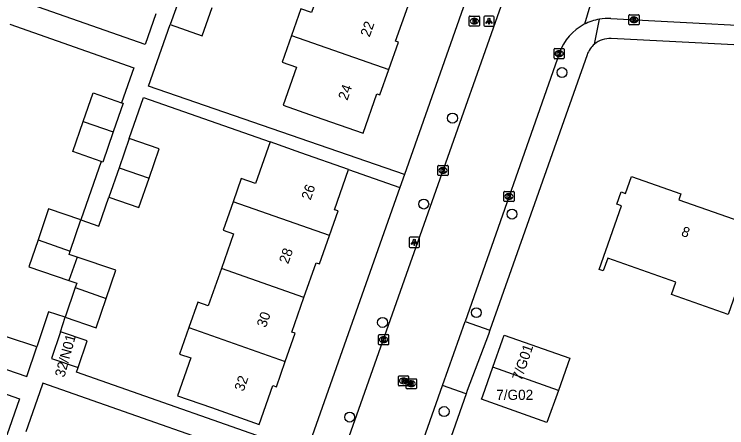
# Model space of a CAD drawing. Extents: x 163268 to 164360, y 381529 to 382285.
# Drawn here: x 163852.5 to 163922.7, y 381888.7 to 381929.5 of the extents above; entities that cross this region are included whole.
import ezdxf

# ---------------------------------------------------------------- set-up
doc = ezdxf.new("R2010")
doc.units = 0
for name, color, linetype in [('IMGEO_Boom', 7, 'Continuous'), ('IMGEO_Brandkraan', 7, 'Continuous'), ('IMGEO_Kolk', 7, 'Continuous'), ('IMGEO_Lichtpunt', 7, 'Continuous'), ('IMGEO_Pand', 7, 'Continuous'), ('IMGEO_Pand_nummerreeks', 7, 'Continuous'), ('IMGEO_Rijbaan_lokaal_open', 7, 'Continuous'), ('IMGEO_Rioolput', 7, 'Continuous'), ('IMGEO_Voetpad_open', 7, 'Continuous')]:
    doc.layers.add(name, color=color, linetype=linetype)

msp = doc.modelspace()

# ---------------------------------------------------------------- linework, layer by layer
at = {"layer": 'IMGEO_Boom'}
for centre in [(163906.482, 381923.737), (163895.692, 381919.238), (163892.857, 381910.753), (163901.559, 381909.757), (163898.038, 381900.036), (163888.793, 381899.066), (163894.868, 381890.276), (163885.557, 381889.721)]:
    msp.add_circle(centre, 0.489, dxfattribs=at)
at = {"layer": 'IMGEO_Brandkraan'}
for p, q in [((163897.349, 381928.384), (163897.349, 381929.236)), ((163897.424, 381929.31), (163898.276, 381929.31)), ((163897.837, 381929.09), (163897.862, 381929.09)), ((163898.35, 381929.236), (163898.35, 381928.384)), ((163898.276, 381928.31), (163897.424, 381928.31)), ((163897.86, 381928.53), (163897.835, 381928.53))]:
    msp.add_line(p, q, dxfattribs=at)
for points in [[(163897.349, 381928.384), (163897.349, 381929.236)], [(163897.424, 381929.31), (163898.276, 381929.31)], [(163897.697, 381929.01), (163897.697, 381928.61), (163897.91, 381928.61)], [(163897.928, 381929.01), (163897.697, 381929.01)], [(163897.876, 381928.929), (163897.822, 381928.929), (163897.822, 381928.853)], [(163898.35, 381929.236), (163898.35, 381928.384)], [(163898.276, 381928.31), (163897.424, 381928.31)], [(163897.822, 381928.853), (163897.875, 381928.853)], [(163897.884, 381928.777), (163897.822, 381928.777), (163897.822, 381928.696)], [(163897.822, 381928.696), (163897.884, 381928.696)]]:
    msp.add_lwpolyline(points, dxfattribs=at)
for centre, radius, start, end in [((163897.426, 381929.234), 0.0765, 91.55205, 178.44795), ((163897.426, 381929.234), 0.0765, 91.55205, 178.44795), ((163897.877, 381928.891), 0.0379, 267.82845, 90.93552), ((163897.932, 381928.865), 0.145, 59.4692, 91.53667), ((163897.957, 381928.912), 0.0922, 285.51372, 58.15012), ((163898.274, 381929.234), 0.0765, 1.55205, 88.44795), ((163898.274, 381929.234), 0.0765, 1.55205, 88.44795), ((163897.426, 381928.386), 0.0765, 181.55205, 268.44795), ((163897.426, 381928.386), 0.0765, 181.55205, 268.44795), ((163897.885, 381928.736), 0.0404, 269.87594, 90.50774), ((163897.916, 381928.861), 0.251, 268.66757, 293.53466), ((163897.962, 381928.72), 0.105, 301.31148, 78.98903), ((163898.274, 381928.386), 0.0765, 271.55205, 358.44795), ((163898.274, 381928.386), 0.0765, 271.55205, 358.44795)]:
    msp.add_arc(centre, radius, start, end, dxfattribs=at)
for centre, major_axis, ratio, start_param, end_param in [((163897.836, 381928.81), (-0.387, 0.002), 0.722429, 4.712389, 7.853982), ((163897.861, 381928.81), (-0.39, 0.002), 0.717154, 1.570796, 4.712389)]:
    msp.add_ellipse(centre, major_axis=major_axis, ratio=ratio, start_param=start_param, end_param=end_param, dxfattribs=at)
at = {"layer": 'IMGEO_Kolk'}
for p, q in [((163913.085, 381928.517), (163913.085, 381929.369)), ((163913.16, 381929.443), (163914.012, 381929.443)), ((163913.573, 381929.223), (163913.598, 381929.223)), ((163914.086, 381929.369), (163914.086, 381928.517)), ((163914.012, 381928.443), (163913.16, 381928.443)), ((163913.596, 381928.663), (163913.571, 381928.663)), ((163905.773, 381926.101), (163906.625, 381926.101)), ((163905.698, 381925.175), (163905.698, 381926.027)), ((163906.186, 381925.881), (163906.211, 381925.881)), ((163906.699, 381926.027), (163906.699, 381925.175)), ((163906.625, 381925.101), (163905.773, 381925.101)), ((163906.209, 381925.321), (163906.184, 381925.321)), ((163894.251, 381913.649), (163894.251, 381914.501)), ((163894.326, 381914.575), (163895.178, 381914.575)), ((163894.739, 381914.355), (163894.764, 381914.355)), ((163895.252, 381914.501), (163895.252, 381913.649)), ((163895.178, 381913.575), (163894.326, 381913.575)), ((163894.762, 381913.795), (163894.737, 381913.795)), ((163900.832, 381912.009), (163901.684, 381912.009)), ((163900.757, 381911.083), (163900.757, 381911.935)), ((163901.245, 381911.789), (163901.27, 381911.789)), ((163901.758, 381911.935), (163901.758, 381911.083)), ((163901.684, 381911.009), (163900.832, 381911.009)), ((163901.268, 381911.229), (163901.243, 381911.229)), ((163888.398, 381896.94), (163888.398, 381897.792)), ((163888.473, 381897.866), (163889.325, 381897.866)), ((163888.886, 381897.646), (163888.911, 381897.646)), ((163889.399, 381897.792), (163889.399, 381896.94)), ((163889.325, 381896.866), (163888.473, 381896.866)), ((163888.909, 381897.086), (163888.884, 381897.086))]:
    msp.add_line(p, q, dxfattribs=at)
for points in [[(163913.085, 381928.517), (163913.085, 381929.369)], [(163913.16, 381929.443), (163914.012, 381929.443)], [(163913.406, 381929.143), (163913.529, 381929.143), (163913.529, 381928.992), (163913.659, 381929.143), (163913.823, 381929.143), (163913.677, 381928.992), (163913.83, 381928.743), (163913.678, 381928.743), (163913.593, 381928.907), (163913.529, 381928.84), (163913.529, 381928.743), (163913.406, 381928.743), (163913.406, 381929.143)], [(163914.086, 381929.369), (163914.086, 381928.517)], [(163914.012, 381928.443), (163913.16, 381928.443)], [(163905.773, 381926.101), (163906.625, 381926.101)], [(163905.698, 381925.175), (163905.698, 381926.027)], [(163906.019, 381925.801), (163906.142, 381925.801), (163906.142, 381925.65), (163906.272, 381925.801), (163906.436, 381925.801), (163906.29, 381925.65), (163906.443, 381925.401), (163906.291, 381925.401), (163906.206, 381925.565), (163906.142, 381925.498), (163906.142, 381925.401), (163906.019, 381925.401), (163906.019, 381925.801)], [(163906.699, 381926.027), (163906.699, 381925.175)], [(163906.625, 381925.101), (163905.773, 381925.101)], [(163894.251, 381913.649), (163894.251, 381914.501)], [(163894.326, 381914.575), (163895.178, 381914.575)], [(163894.572, 381914.275), (163894.695, 381914.275), (163894.695, 381914.124), (163894.825, 381914.275), (163894.989, 381914.275), (163894.843, 381914.124), (163894.996, 381913.875), (163894.844, 381913.875), (163894.759, 381914.039), (163894.695, 381913.972), (163894.695, 381913.875), (163894.572, 381913.875), (163894.572, 381914.275)], [(163895.252, 381914.501), (163895.252, 381913.649)], [(163895.178, 381913.575), (163894.326, 381913.575)], [(163900.832, 381912.009), (163901.684, 381912.009)], [(163900.757, 381911.083), (163900.757, 381911.935)], [(163901.078, 381911.709), (163901.201, 381911.709), (163901.201, 381911.558), (163901.331, 381911.709), (163901.495, 381911.709), (163901.349, 381911.558), (163901.502, 381911.309), (163901.35, 381911.309), (163901.265, 381911.473), (163901.201, 381911.406), (163901.201, 381911.309), (163901.078, 381911.309), (163901.078, 381911.709)], [(163901.758, 381911.935), (163901.758, 381911.083)], [(163901.684, 381911.009), (163900.832, 381911.009)], [(163888.398, 381896.94), (163888.398, 381897.792)], [(163888.473, 381897.866), (163889.325, 381897.866)], [(163888.719, 381897.566), (163888.842, 381897.566), (163888.842, 381897.415), (163888.972, 381897.566), (163889.136, 381897.566), (163888.99, 381897.415), (163889.143, 381897.166), (163888.991, 381897.166), (163888.906, 381897.33), (163888.842, 381897.263), (163888.842, 381897.166), (163888.719, 381897.166), (163888.719, 381897.566)], [(163889.399, 381897.792), (163889.399, 381896.94)], [(163889.325, 381896.866), (163888.473, 381896.866)]]:
    msp.add_lwpolyline(points, dxfattribs=at)
for centre, start, end in [((163913.162, 381929.367), 91.55205, 178.44795), ((163913.162, 381929.367), 91.55205, 178.44795), ((163914.01, 381929.367), 1.55205, 88.44795), ((163914.01, 381929.367), 1.55205, 88.44795), ((163913.162, 381928.519), 181.55205, 268.44795), ((163913.162, 381928.519), 181.55205, 268.44795), ((163914.01, 381928.519), 271.55205, 358.44795), ((163914.01, 381928.519), 271.55205, 358.44795), ((163905.775, 381926.025), 91.55205, 178.44795), ((163905.775, 381926.025), 91.55205, 178.44795), ((163906.623, 381926.025), 1.55205, 88.44795), ((163906.623, 381926.025), 1.55205, 88.44795), ((163905.775, 381925.177), 181.55205, 268.44795), ((163905.775, 381925.177), 181.55205, 268.44795), ((163906.623, 381925.177), 271.55205, 358.44795), ((163906.623, 381925.177), 271.55205, 358.44795), ((163894.328, 381914.499), 91.55205, 178.44795), ((163894.328, 381914.499), 91.55205, 178.44795), ((163895.176, 381914.499), 1.55205, 88.44795), ((163895.176, 381914.499), 1.55205, 88.44795), ((163894.328, 381913.651), 181.55205, 268.44795), ((163894.328, 381913.651), 181.55205, 268.44795), ((163895.176, 381913.651), 271.55205, 358.44795), ((163895.176, 381913.651), 271.55205, 358.44795), ((163900.834, 381911.933), 91.55205, 178.44795), ((163900.834, 381911.933), 91.55205, 178.44795), ((163901.682, 381911.933), 1.55205, 88.44795), ((163901.682, 381911.933), 1.55205, 88.44795), ((163900.834, 381911.085), 181.55205, 268.44795), ((163900.834, 381911.085), 181.55205, 268.44795), ((163901.682, 381911.085), 271.55205, 358.44795), ((163901.682, 381911.085), 271.55205, 358.44795), ((163888.475, 381897.79), 91.55205, 178.44795), ((163888.475, 381897.79), 91.55205, 178.44795), ((163889.323, 381897.79), 1.55205, 88.44795), ((163889.323, 381897.79), 1.55205, 88.44795), ((163888.475, 381896.942), 181.55205, 268.44795), ((163888.475, 381896.942), 181.55205, 268.44795), ((163889.323, 381896.942), 271.55205, 358.44795), ((163889.323, 381896.942), 271.55205, 358.44795)]:
    msp.add_arc(centre, 0.0765, start, end, dxfattribs=at)
for centre, major_axis, ratio, start_param, end_param in [((163913.572, 381928.943), (-0.387, 0.002), 0.722429, 4.712389, 7.853982), ((163913.597, 381928.943), (-0.39, 0.002), 0.717154, 1.570796, 4.712389), ((163906.185, 381925.601), (-0.387, 0.002), 0.722429, 4.712389, 7.853982), ((163906.21, 381925.601), (-0.39, 0.002), 0.717154, 1.570796, 4.712389), ((163894.738, 381914.075), (-0.387, 0.002), 0.722429, 4.712389, 7.853982), ((163894.763, 381914.075), (-0.39, 0.002), 0.717154, 1.570796, 4.712389), ((163901.244, 381911.509), (-0.387, 0.002), 0.722429, 4.712389, 7.853982), ((163901.269, 381911.509), (-0.39, 0.002), 0.717154, 1.570796, 4.712389), ((163888.885, 381897.366), (-0.387, 0.002), 0.722429, 4.712389, 7.853982), ((163888.91, 381897.366), (-0.39, 0.002), 0.717154, 1.570796, 4.712389)]:
    msp.add_ellipse(centre, major_axis=major_axis, ratio=ratio, start_param=start_param, end_param=end_param, dxfattribs=at)
at = {"layer": 'IMGEO_Lichtpunt'}
for p, q in [((163898.788, 381929.212), (163898.788, 381928.405)), ((163898.788, 381929.212), (163898.788, 381928.405)), ((163899.69, 381929.307), (163898.882, 381929.307)), ((163899.69, 381929.307), (163898.882, 381929.307)), ((163899.784, 381928.405), (163899.784, 381929.212)), ((163899.784, 381928.405), (163899.784, 381929.212)), ((163898.882, 381928.311), (163899.69, 381928.311)), ((163898.882, 381928.311), (163899.69, 381928.311)), ((163891.428, 381907.379), (163891.428, 381906.572)), ((163891.428, 381907.379), (163891.428, 381906.572)), ((163892.33, 381907.474), (163891.522, 381907.474)), ((163892.33, 381907.474), (163891.522, 381907.474)), ((163892.424, 381906.572), (163892.424, 381907.379)), ((163892.424, 381906.572), (163892.424, 381907.379)), ((163891.522, 381906.478), (163892.33, 381906.478)), ((163891.522, 381906.478), (163892.33, 381906.478))]:
    msp.add_line(p, q, dxfattribs=at)
for points in [[(163899.162, 381928.876), (163899.201, 381928.848), (163899.013, 381928.586), (163898.975, 381928.613), (163899.162, 381928.876)], [(163899.374, 381928.848), (163899.412, 381928.875), (163899.599, 381928.613), (163899.56, 381928.585), (163899.374, 381928.848)], [(163899.264, 381928.828), (163899.311, 381928.828), (163899.311, 381928.506), (163899.264, 381928.506), (163899.264, 381928.828)], [(163891.802, 381907.043), (163891.841, 381907.015), (163891.653, 381906.753), (163891.615, 381906.78), (163891.802, 381907.043)], [(163891.904, 381906.995), (163891.951, 381906.995), (163891.951, 381906.673), (163891.904, 381906.673), (163891.904, 381906.995)], [(163892.014, 381907.015), (163892.052, 381907.042), (163892.239, 381906.78), (163892.2, 381906.752), (163892.014, 381907.015)]]:
    msp.add_lwpolyline(points, dxfattribs=at)
for centre in [(163899.287, 381929.01), (163891.927, 381907.177)]:
    msp.add_circle(centre, 0.0994, dxfattribs=at)
for centre, start, end in [((163898.882, 381929.212), 90, 180), ((163898.882, 381929.212), 90, 180), ((163899.69, 381929.212), 0, 90), ((163899.69, 381929.212), 0, 90), ((163898.882, 381928.405), 180, 270), ((163898.882, 381928.405), 180, 270), ((163899.69, 381928.405), 270, 0), ((163899.69, 381928.405), 270, 360), ((163891.522, 381907.379), 90, 180), ((163891.522, 381907.379), 90, 180), ((163892.33, 381907.379), 0, 90), ((163892.33, 381907.379), 0, 90), ((163891.522, 381906.572), 180, 270), ((163891.522, 381906.572), 180, 270), ((163892.33, 381906.572), 270, 0), ((163892.33, 381906.572), 270, 360)]:
    msp.add_arc(centre, 0.0946, start, end, dxfattribs=at)
at = {"layer": 'IMGEO_Pand'}
for points in [[(163883.046, 381933.23), (163881.794, 381929.669), (163880.756, 381930.034), (163879.83, 381927.402)], [(163868.849, 381931.256), (163867.866, 381928.482)], [(163889.419, 381924.037), (163890.372, 381926.746), (163890.083, 381926.848), (163891.308, 381930.33)], [(163867.866, 381928.482), (163871.024, 381927.364), (163872.01, 381930.146)], [(163879.83, 381927.402), (163878.9, 381924.756), (163880.305, 381924.273), (163878.989, 381920.523), (163882.163, 381919.407), (163886.879, 381917.75), (163888.247, 381921.638), (163888.539, 381921.535), (163889.419, 381924.037)], [(163879.83, 381927.402), (163889.419, 381924.037)], [(163859.292, 381918.899), (163860.273, 381921.728), (163863.08, 381920.755)], [(163863.08, 381920.755), (163863.23, 381920.703), (163862.249, 381917.874)], [(163861.069, 381914.954), (163858.262, 381915.927), (163859.292, 381918.899)], [(163859.292, 381918.899), (163862.249, 381917.874)], [(163862.249, 381917.874), (163861.219, 381914.902), (163861.069, 381914.954)], [(163863.827, 381917.226), (163862.824, 381914.334)], [(163865.782, 381913.309), (163866.784, 381916.201), (163863.827, 381917.226)], [(163877.718, 381916.885), (163876.278, 381912.792), (163874.873, 381913.287), (163874.061, 381910.977)], [(163885.449, 381914.166), (163880.733, 381915.825), (163877.718, 381916.885)], [(163862.824, 381914.334), (163861.816, 381911.425)], [(163862.824, 381914.334), (163865.782, 381913.309)], [(163883.551, 381907.635), (163884.408, 381910.073), (163884.054, 381910.198), (163885.449, 381914.166)], [(163910.986, 381905.404), (163910.548, 381904.164), (163910.147, 381904.305), (163912.356, 381910.567), (163911.894, 381910.73), (163912.329, 381911.962), (163912.751, 381911.812), (163913.335, 381913.468), (163918.199, 381911.752), (163917.998, 381911.185), (163925.436, 381908.561), (163925.643, 381909.148), (163926.062, 381909), (163925.232, 381906.648), (163925.697, 381906.484), (163925.262, 381905.251), (163924.817, 381905.408), (163922.86, 381899.862), (163917.274, 381901.833), (163917.699, 381903.036), (163910.986, 381905.404)], [(163861.816, 381911.425), (163864.773, 381910.4), (163865.782, 381913.309)], [(163874.061, 381910.977), (163873.08, 381908.188), (163874.113, 381907.825), (163872.911, 381904.407)], [(163883.551, 381907.635), (163874.061, 381910.977)], [(163859.069, 381909.183), (163855.882, 381910.269), (163854.846, 381907.228)], [(163858.021, 381906.109), (163859.069, 381909.183)], [(163854.846, 381907.228), (163853.935, 381904.557), (163857.882, 381903.211)], [(163854.846, 381907.228), (163858.021, 381906.109)], [(163881.05, 381901.542), (163882.255, 381904.967), (163882.573, 381904.855), (163883.551, 381907.635)], [(163858.687, 381905.522), (163857.911, 381905.787), (163858.021, 381906.109)], [(163858.687, 381905.522), (163857.882, 381903.211)], [(163861.551, 381901.435), (163862.501, 381904.222), (163858.687, 381905.522)], [(163872.911, 381904.407), (163871.611, 381900.71), (163870.592, 381901.068), (163869.71, 381898.561)], [(163881.05, 381901.542), (163872.911, 381904.407)], [(163857.882, 381903.211), (163858.65, 381902.949), (163858.5, 381902.509)], [(163858.5, 381902.509), (163857.501, 381899.58)], [(163858.5, 381902.509), (163861.551, 381901.435)], [(163879.207, 381895.216), (163880.186, 381898.001), (163879.847, 381898.12), (163881.05, 381901.542)], [(163857.501, 381899.58), (163860.562, 381898.536), (163861.551, 381901.435)], [(163857.037, 381898.145), (163856.162, 381895.51), (163858.799, 381894.631)], [(163858.799, 381894.631), (163859.677, 381897.265), (163857.037, 381898.145)], [(163869.71, 381898.561), (163868.791, 381895.948), (163869.899, 381895.559), (163868.589, 381891.836), (163871.93, 381890.661), (163876.646, 381889.002), (163877.994, 381892.837), (163878.329, 381892.72), (163879.207, 381895.216)], [(163869.71, 381898.561), (163879.207, 381895.216)], [(163854.71, 381896.661), (163851.745, 381897.664), (163850.754, 381894.737)], [(163899.665, 381894.646), (163900.62, 381897.346), (163900.784, 381897.81), (163907.243, 381895.526), (163906.124, 381892.362)], [(163850.754, 381894.737), (163853.719, 381893.734), (163854.71, 381896.661)], [(163906.124, 381892.362), (163905.005, 381889.198), (163898.546, 381891.482), (163898.67, 381891.834), (163899.665, 381894.646)], [(163906.124, 381892.362), (163899.665, 381894.646)]]:
    msp.add_lwpolyline(points, dxfattribs=at)
at = {"layer": 'IMGEO_Rijbaan_lokaal_open'}
for points in [[(163884.733, 381885.565), (163910.234, 381957.988)], [(163911.984, 381939.637), (163908.686, 381928.506)], [(163911.296, 381929.067), (163932.413, 381927.955)], [(163906.222, 381925.672), (163896.933, 381899.15)], [(163894.713, 381892.835), (163896.933, 381899.15)], [(163885.445, 381866.499), (163894.713, 381892.835)]]:
    msp.add_lwpolyline(points, dxfattribs=at)
for centre, radius, start, end in [((163911.03, 381923.965), 5.11, 99.64041, 117.29878), ((163911.024, 381923.977), 5.098, 86.93627, 99.59308), ((163911.02, 381923.988), 5.085, 117.32488, 160.66496)]:
    msp.add_arc(centre, radius, start, end, dxfattribs=at)
at = {"layer": 'IMGEO_Rioolput'}
for p, q in [((163890.438, 381893.802), (163891.29, 381893.802)), ((163890.363, 381892.876), (163890.363, 381893.728)), ((163890.851, 381893.582), (163890.876, 381893.582)), ((163891.135, 381892.592), (163891.135, 381893.444)), ((163891.21, 381893.518), (163892.062, 381893.518)), ((163891.364, 381893.728), (163891.364, 381892.876)), ((163891.623, 381893.298), (163891.648, 381893.298)), ((163892.136, 381893.444), (163892.136, 381892.592)), ((163891.29, 381892.802), (163890.438, 381892.802)), ((163890.874, 381893.022), (163890.849, 381893.022)), ((163892.062, 381892.518), (163891.21, 381892.518)), ((163891.646, 381892.738), (163891.621, 381892.738))]:
    msp.add_line(p, q, dxfattribs=at)
for points in [[(163890.438, 381893.802), (163891.29, 381893.802)], [(163890.363, 381892.876), (163890.363, 381893.728)], [(163890.952, 381893.5), (163890.7, 381893.502), (163890.7, 381893.102)], [(163890.7, 381893.102), (163890.824, 381893.102), (163890.824, 381893.264), (163890.835, 381893.264)], [(163890.878, 381893.421), (163890.824, 381893.421), (163890.824, 381893.34)], [(163890.824, 381893.34), (163890.876, 381893.34)], [(163890.882, 381893.235), (163890.953, 381893.102), (163891.093, 381893.102), (163891.028, 381893.228)], [(163891.135, 381892.592), (163891.135, 381893.444)], [(163891.21, 381893.518), (163892.062, 381893.518)], [(163891.364, 381893.728), (163891.364, 381892.876)], [(163891.724, 381893.216), (163891.472, 381893.218), (163891.472, 381892.818)], [(163891.65, 381893.137), (163891.596, 381893.137), (163891.596, 381893.056)], [(163891.596, 381893.056), (163891.648, 381893.056)], [(163892.136, 381893.444), (163892.136, 381892.592)], [(163891.29, 381892.802), (163890.438, 381892.802)], [(163892.062, 381892.518), (163891.21, 381892.518)], [(163891.472, 381892.818), (163891.596, 381892.818), (163891.596, 381892.98), (163891.607, 381892.98)], [(163891.654, 381892.951), (163891.725, 381892.818), (163891.865, 381892.818), (163891.8, 381892.944)]]:
    msp.add_lwpolyline(points, dxfattribs=at)
for centre, radius, start, end in [((163890.44, 381893.726), 0.0765, 91.55205, 178.44795), ((163890.44, 381893.726), 0.0765, 91.55205, 178.44795), ((163891.288, 381893.726), 0.0765, 1.55205, 88.44795), ((163891.288, 381893.726), 0.0765, 1.55205, 88.44795), ((163890.834, 381893.211), 0.0533, 26.02933, 88.69889), ((163890.86, 381893.529), 0.19, 274.7715, 282.96867), ((163890.884, 381893.325), 0.0964, 77.00612, 93.18647), ((163890.898, 381893.382), 0.0378, 276.66336, 79.67722), ((163890.951, 381893.39), 0.109, 350.36119, 89.41601), ((163890.949, 381893.39), 0.112, 277.58423, 350.98172), ((163890.933, 381893.175), 0.108, 29.51342, 73.79051), ((163891.212, 381893.442), 0.0765, 91.55205, 178.44795), ((163891.212, 381893.442), 0.0765, 91.55205, 178.44795), ((163891.632, 381893.245), 0.19, 274.7715, 282.96867), ((163891.656, 381893.041), 0.0964, 77.00612, 93.18647), ((163891.67, 381893.098), 0.0378, 276.66336, 79.67722), ((163891.723, 381893.106), 0.109, 350.36119, 89.41601), ((163891.721, 381893.106), 0.112, 277.58423, 350.98172), ((163892.06, 381893.442), 0.0765, 1.55205, 88.44795), ((163892.06, 381893.442), 0.0765, 1.55205, 88.44795), ((163890.44, 381892.878), 0.0765, 181.55205, 268.44795), ((163890.44, 381892.878), 0.0765, 181.55205, 268.44795), ((163891.212, 381892.594), 0.0765, 181.55205, 268.44795), ((163891.212, 381892.594), 0.0765, 181.55205, 268.44795), ((163891.288, 381892.878), 0.0765, 271.55205, 358.44795), ((163891.288, 381892.878), 0.0765, 271.55205, 358.44795), ((163891.606, 381892.927), 0.0533, 26.02933, 88.69889), ((163891.705, 381892.891), 0.108, 29.51342, 73.79051), ((163892.06, 381892.594), 0.0765, 271.55205, 358.44795), ((163892.06, 381892.594), 0.0765, 271.55205, 358.44795)]:
    msp.add_arc(centre, radius, start, end, dxfattribs=at)
for centre, major_axis, ratio, start_param, end_param in [((163890.85, 381893.302), (-0.387, 0.002), 0.722429, 4.712389, 7.853982), ((163890.875, 381893.302), (-0.39, 0.002), 0.717154, 1.570796, 4.712389), ((163891.622, 381893.018), (-0.387, 0.002), 0.722429, 4.712389, 7.853982), ((163891.647, 381893.018), (-0.39, 0.002), 0.717154, 1.570796, 4.712389)]:
    msp.add_ellipse(centre, major_axis=major_axis, ratio=ratio, start_param=start_param, end_param=end_param, dxfattribs=at)
at = {"layer": 'IMGEO_Voetpad_open'}
for points in [[(163907.487, 381960.738), (163890.945, 381913.685)], [(163866.447, 381929.54), (163865.398, 381926.513), (163852.924, 381930.903)], [(163909.686, 381926.538), (163910.174, 381929.003)], [(163852.053, 381928.504), (163864.275, 381924.201), (163863.08, 381920.755)], [(163890.945, 381913.685), (163865.712, 381922.403), (163867.866, 381928.482)], [(163932.344, 381925.994), (163911.336, 381927.098)], [(163908.954, 381925.491), (163899.378, 381898.29)], [(163863.827, 381917.226), (163865.231, 381921.275), (163877.718, 381916.885)], [(163861.069, 381914.954), (163859.069, 381909.183)], [(163885.449, 381914.166), (163890.49, 381912.392)], [(163890.945, 381913.685), (163890.49, 381912.392)], [(163890.49, 381912.392), (163881.478, 381886.757)], [(163859.069, 381909.183), (163860.831, 381908.583), (163861.816, 381911.425)], [(163857.501, 381899.58), (163855.885, 381900.131), (163854.71, 381896.661)], [(163857.037, 381898.145), (163857.501, 381899.58)], [(163896.933, 381899.15), (163899.378, 381898.29)], [(163899.378, 381898.29), (163899.228, 381897.864), (163897.14, 381892.354), (163897.026, 381892.028)], [(163840.641, 381895.886), (163853.027, 381891.527), (163851.778, 381887.925)], [(163881.276, 381886.183), (163858.641, 381894.157), (163858.799, 381894.631)], [(163880.571, 381884.181), (163855.315, 381893.077), (163854.98, 381892.11), (163853.646, 381888.263)], [(163897.026, 381892.028), (163894.713, 381892.835)], [(163897.026, 381892.028), (163887.801, 381865.701)]]:
    msp.add_lwpolyline(points, dxfattribs=at)
for centre, radius, start, end in [((163911.24, 381924.67), 2.43, 87.73388, 129.75992), ((163911.248, 381924.666), 2.438, 129.85316, 160.22893)]:
    msp.add_arc(centre, radius, start, end, dxfattribs=at)

# ---------------------------------------------------------------- texts
at = {"layer": 'IMGEO_Pand_nummerreeks'}
for s, rotation, p in [('22', 70.63659, (163887.52, 381927.175)), ('24', 70.63659, (163885.325, 381920.929)), ('26', 70.71888, (163881.697, 381911.073)), ('8', 340.56802, (163918.167, 381907.647)), ('28', 70.71888, (163879.498, 381904.785)), ('30', 70.71888, (163877.297, 381898.494)), ('32/N01', 74.57784, (163857.433, 381893.587)), ('7/G01', 70.97439, (163902.48, 381893.257)), ('32', 70.71888, (163875.094, 381892.197))]:
    msp.add_text(s, height=1, rotation=rotation, dxfattribs=at).set_placement(p)
msp.add_text('7/G02', height=1, dxfattribs=at).set_placement((163900.002, 381891.422))

doc.saveas('drawing.dxf')
